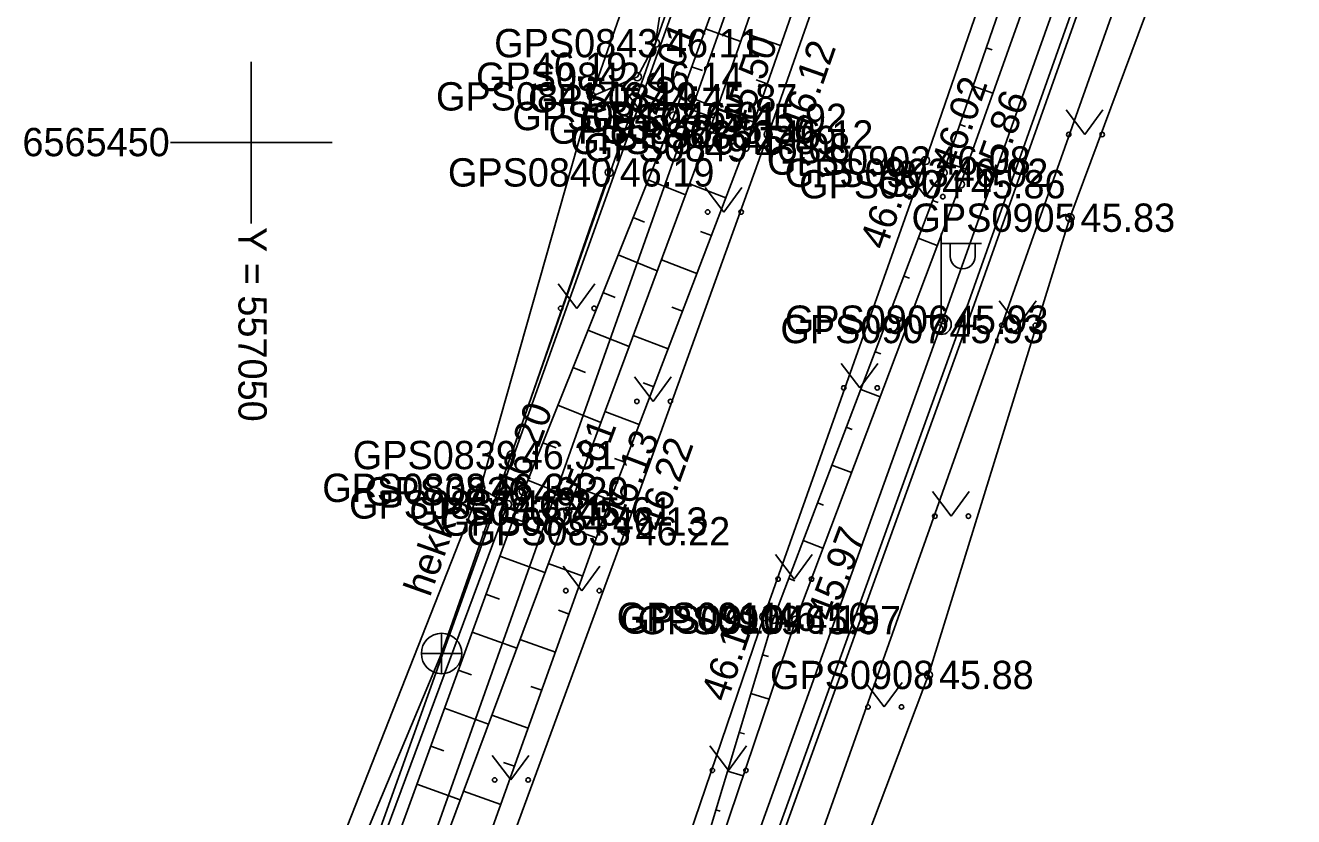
# Model space of a CAD drawing. Extents: x 551623 to 559850, y 6561220 to 6567135.
# Drawn here: x 557044.41 to 557075.79, y 6565433.33 to 6565452.9 of the extents above; entities that cross this region are included whole.
import ezdxf

# ---------------------------------------------------------------- set-up
doc = ezdxf.new("R2010")
doc.units = 0
for name, color, linetype in [('HALJASTUS', 7, 'Continuous'), ('KKAEV', 7, 'Continuous'), ('KORGUS-EH2000', 7, 'Continuous'), ('KPOHULIIN', 7, 'Continuous'), ('KTRASS', 7, 'Continuous'), ('MOOTKORG-EH2000', 7, 'Continuous'), ('MOOTMPUNKT', 7, 'Continuous'), ('MOOTNR', 7, 'Continuous'), ('MOOTPIIR', 7, 'Continuous'), ('MPKAABEL', 7, 'Continuous'), ('MPOHULIIN', 7, 'Continuous'), ('PIIR', 7, 'Continuous'), ('POST', 7, 'Continuous'), ('RAJATIS', 7, 'Continuous'), ('RELJEEF', 7, 'Continuous'), ('TEE', 7, 'Continuous'), ('VORK', 7, 'Continuous'), ('VTRASS', 7, 'Continuous')]:
    doc.layers.add(name, color=color, linetype=linetype)

msp = doc.modelspace()

# ---------------------------------------------------------------- linework, layer by layer
at = {"layer": 'HALJASTUS'}
for p, q in [((557059.308, 6565451.204), (557059.771, 6565450.597)), ((557059.771, 6565450.597), (557060.217, 6565451.204)), ((557070.16, 6565450.806), (557070.623, 6565450.199)), ((557070.623, 6565450.199), (557071.069, 6565450.806)), ((557058.854, 6565449.263), (557056.431, 6565442.274)), ((557066.218, 6565449.27), (557066.681, 6565448.663)), ((557066.681, 6565448.663), (557067.127, 6565449.27)), ((557061.228, 6565448.89), (557061.691, 6565448.283)), ((557061.691, 6565448.283), (557062.137, 6565448.89)), ((557057.591, 6565446.508), (557058.054, 6565445.901)), ((557058.054, 6565445.901), (557058.5, 6565446.508)), ((557068.504, 6565446.088), (557068.968, 6565445.481)), ((557068.968, 6565445.481), (557069.413, 6565446.088)), ((557064.593, 6565444.541), (557065.057, 6565443.934)), ((557065.057, 6565443.934), (557065.502, 6565444.541)), ((557059.476, 6565444.207), (557059.94, 6565443.6)), ((557059.94, 6565443.6), (557060.385, 6565444.207)), ((557066.849, 6565441.37), (557067.312, 6565440.763)), ((557067.312, 6565440.763), (557067.758, 6565441.37)), ((557062.969, 6565439.812), (557063.433, 6565439.206)), ((557063.433, 6565439.206), (557063.878, 6565439.812)), ((557057.717, 6565439.527), (557058.181, 6565438.92)), ((557058.181, 6565438.92), (557058.626, 6565439.527)), ((557065.193, 6565436.652), (557065.657, 6565436.045)), ((557065.657, 6565436.045), (557066.102, 6565436.652)), ((557061.345, 6565435.083), (557061.808, 6565434.477)), ((557061.808, 6565434.477), (557062.254, 6565435.083)), ((557055.958, 6565434.846), (557056.422, 6565434.24)), ((557056.422, 6565434.24), (557056.867, 6565434.846))]:
    msp.add_line(p, q, dxfattribs=at)
for points in [[(557062.287, 6565462.998), (557062.692, 6565462.655), (557063.199, 6565461.448), (557062.63, 6565459.935), (557061.477, 6565458.812), (557061.409, 6565457.396), (557061.315, 6565456.26), (557060.431, 6565455.271), (557059.999, 6565452.459), (557059.55, 6565451.629), (557058.419, 6565451.143)], [(557055.674, 6565441.463), (557056.338, 6565441.052), (557050.575, 6565425.552), (557049.475, 6565425.626)]]:
    msp.add_lwpolyline(points, dxfattribs=at)
for centre in [(557059.37, 6565450.597), (557060.199, 6565450.597), (557070.222, 6565450.199), (557071.051, 6565450.199), (557066.28, 6565448.663), (557067.109, 6565448.663), (557061.29, 6565448.283), (557062.119, 6565448.283), (557057.653, 6565445.901), (557058.482, 6565445.901), (557068.567, 6565445.481), (557069.396, 6565445.481), (557064.656, 6565443.934), (557065.485, 6565443.934), (557059.539, 6565443.6), (557060.368, 6565443.6), (557066.911, 6565440.763), (557067.74, 6565440.763), (557063.032, 6565439.206), (557063.86, 6565439.206), (557057.78, 6565438.92), (557058.608, 6565438.92), (557065.256, 6565436.045), (557066.084, 6565436.045), (557056.021, 6565434.24), (557056.849, 6565434.24), (557061.407, 6565434.477), (557062.236, 6565434.477)]:
    msp.add_circle(centre, 0.055, dxfattribs=at)
at = {"layer": 'KKAEV'}
for p, q in [((557054.708, 6565436.866), (557054.708, 6565437.866)), ((557054.208, 6565437.366), (557055.208, 6565437.366))]:
    msp.add_line(p, q, dxfattribs=at)
msp.add_circle((557054.708, 6565437.366), 0.5, dxfattribs=at)
at = {"layer": 'KORGUS-EH2000'}
for centre in [(557058.419, 6565451.143), (557060.449, 6565450.657), (557061.343, 6565450.321), (557062.786, 6565450.201), (557066.68, 6565449.557), (557067.114, 6565449.254), (557067.541, 6565448.97), (557070.253, 6565448.143), (557056.73, 6565441.377), (557057.828, 6565440.881), (557058.682, 6565440.629), (557059.245, 6565440.391), (557062.679, 6565438.274), (557063.471, 6565438.192), (557066.752, 6565436.836)]:
    msp.add_circle(centre, 0.1, dxfattribs=at)
at = {"layer": 'KPOHULIIN'}
msp.add_lwpolyline([(557033.153, 6565351.076), (557050.554, 6565399.565), (557067.065, 6565445.505), (557084.207, 6565493.616), (557103.697, 6565548.895), (557103.697, 6565548.895), (557136.898, 6565642.401), (557153.703, 6565689.258)], dxfattribs=at)
at = {"layer": 'KTRASS'}
msp.add_lwpolyline([(557026.803, 6565375.144), (557032.863, 6565383.722), (557042.439, 6565408.103), (557054.708, 6565437.366), (557065.159, 6565467.183), (557074.882, 6565496.793), (557085.218, 6565523.93), (557095.541, 6565553.264), (557105.806, 6565584.058), (557113.235, 6565607.969), (557122.948, 6565634.671), (557136.565, 6565667.041), (557148.593, 6565662.181)], dxfattribs=at)
at = {"layer": 'MOOTMPUNKT'}
for centre in [(557059.999, 6565452.459), (557059.55, 6565451.629), (557058.419, 6565451.143), (557060.905, 6565451.096), (557060.449, 6565450.657), (557062.135, 6565450.61), (557061.343, 6565450.321), (557062.786, 6565450.201), (557061.881, 6565450.065), (557062.217, 6565449.883), (557066.68, 6565449.557), (557058.854, 6565449.263), (557067.114, 6565449.254), (557067.541, 6565448.97), (557070.253, 6565448.143), (557067.12, 6565445.621), (557067.01, 6565445.39), (557056.431, 6565442.274), (557055.674, 6565441.463), (557056.73, 6565441.377), (557056.338, 6565441.052), (557057.828, 6565440.881), (557058.682, 6565440.629), (557059.245, 6565440.391), (557062.679, 6565438.274), (557062.909, 6565438.206), (557063.471, 6565438.192), (557066.752, 6565436.836)]:
    msp.add_circle(centre, 0.1, dxfattribs=at)
at = {"layer": 'MOOTPIIR'}
for points in [[(557058.361, 6565496.331), (557067.757, 6565488.51), (557070.598, 6565485.461), (557068.526, 6565481.213), (557063.9, 6565466.604), (557063.232, 6565464.894), (557058.419, 6565451.143), (557055.674, 6565441.463), (557049.377, 6565425.485)], [(557043.61, 6565374.404), (557048.326, 6565387.095), (557054.958, 6565403.892), (557057.368, 6565411.903), (557059.124, 6565415.827), (557061.076, 6565421.817), (557066.752, 6565436.836), (557070.253, 6565448.143), (557075.528, 6565462.304), (557079.528, 6565474.038), (557080.455, 6565474.425), (557081.9, 6565473.857), (557083.68, 6565476.148), (557106.788, 6565458.587)]]:
    msp.add_lwpolyline(points, dxfattribs=at)
at = {"layer": 'MPKAABEL'}
for points in [[(557041.614, 6565511.821), (557041.772, 6565511.886), (557042.818, 6565510.774), (557053.673, 6565501.545), (557060.475, 6565496.622), (557065.356, 6565493.311), (557071.711, 6565488.112), (557074.069, 6565485.535), (557079.835, 6565481.051), (557079.514, 6565479.177), (557067.572, 6565445.561), (557061.597, 6565429.033), (557050.98, 6565399.528), (557047.292, 6565389.968), (557045.893, 6565390.234), (557040.648, 6565392.251), (557039.149, 6565392.602)], [(557042.389, 6565375.131), (557047.328, 6565389.645), (557051.121, 6565399.476), (557061.738, 6565428.982), (557067.713, 6565445.51), (557079.656, 6565479.128), (557081.243, 6565479.739), (557093.369, 6565470.498), (557109.825, 6565457.596), (557112.764, 6565455.196), (557115.632, 6565452.599), (557121.691, 6565447.648), (557127.024, 6565443.31), (557128.298, 6565442.623), (557128.368, 6565442.376)]]:
    msp.add_lwpolyline(points, dxfattribs=at)
at = {"layer": 'MPOHULIIN'}
msp.add_lwpolyline([(557050.554, 6565399.565), (557067.065, 6565445.505), (557084.207, 6565493.616), (557103.697, 6565548.895), (557120.292, 6565595.621), (557120.292, 6565595.621), (557153.703, 6565689.258)], dxfattribs=at)
at = {"layer": 'PIIR'}
for points in [[(557041.27, 6565511.5), (557071.98, 6565485.55), (557050.42, 6565425.29), (557014.96, 6565458.42)], [(557080.53, 6565479.22), (557128.11, 6565441.77), (557080.13, 6565401.49), (557059.31, 6565419.38)]]:
    msp.add_lwpolyline(points, close=True, dxfattribs=at)
msp.add_lwpolyline([(557029.66, 6565367.15), (557038.82, 6565392.8), (557050.42, 6565425.29), (557071.98, 6565485.55), (557080.53, 6565479.22), (557059.31, 6565419.38), (557040.94, 6565368.35)], dxfattribs=at)
at = {"layer": 'POST'}
for p, q in [((557067.065, 6565445.755), (557067.065, 6565447.755)), ((557067.065, 6565447.505), (557068.065, 6565447.505)), ((557067.291, 6565447.184), (557067.291, 6565447.505)), ((557067.904, 6565447.184), (557067.904, 6565447.505)), ((557067.065, 6565445.505), (557067.065, 6565445.505))]:
    msp.add_line(p, q, dxfattribs=at)
msp.add_circle((557067.065, 6565445.505), 0.25, dxfattribs=at)
msp.add_arc((557067.598, 6565447.184), 0.306, 180, 0, dxfattribs=at)
at = {"layer": 'RAJATIS'}
msp.add_lwpolyline([(557060.905, 6565451.096), (557062.135, 6565450.61), (557061.915, 6565450.052), (557060.685, 6565450.538)], close=True, dxfattribs=at)
at = {"layer": 'RELJEEF'}
for p, q in [((557061.235, 6565452.817), (557062.107, 6565452.499)), ((557063.095, 6565452.397), (557062.183, 6565452.716)), ((557068.18, 6565452.342), (557068.331, 6565452.29)), ((557060.893, 6565451.877), (557061.158, 6565451.78)), ((557062.765, 6565451.453), (557062.491, 6565451.549)), ((557067.854, 6565451.396), (557068.346, 6565451.226)), ((557060.551, 6565450.937), (557061.445, 6565450.612)), ((557062.436, 6565450.509), (557061.521, 6565450.829)), ((557067.528, 6565450.451), (557067.672, 6565450.401)), ((557060.188, 6565450.005), (557060.459, 6565449.897)), ((557062.097, 6565449.568), (557061.825, 6565449.672)), ((557067.201, 6565449.506), (557067.674, 6565449.343)), ((557059.816, 6565449.077), (557060.741, 6565448.706)), ((557061.74, 6565448.634), (557060.842, 6565448.977)), ((557066.853, 6565448.569), (557066.994, 6565448.515)), ((557059.444, 6565448.149), (557059.729, 6565448.035)), ((557061.383, 6565447.7), (557061.116, 6565447.802)), ((557066.498, 6565447.634), (557066.969, 6565447.455)), ((557059.072, 6565447.221), (557060.043, 6565446.831)), ((557061.026, 6565446.766), (557060.144, 6565447.103)), ((557066.142, 6565446.699), (557066.284, 6565446.645)), ((557058.7, 6565446.292), (557058.998, 6565446.173)), ((557060.669, 6565445.832), (557060.407, 6565445.932)), ((557065.786, 6565445.765), (557066.262, 6565445.584)), ((557058.328, 6565445.364), (557059.345, 6565444.956)), ((557060.313, 6565444.897), (557059.447, 6565445.228)), ((557065.431, 6565444.83), (557065.574, 6565444.776)), ((557057.956, 6565444.436), (557058.268, 6565444.311)), ((557059.956, 6565443.963), (557059.698, 6565444.062)), ((557065.075, 6565443.896), (557065.556, 6565443.713)), ((557057.584, 6565443.508), (557058.647, 6565443.082)), ((557059.599, 6565443.029), (557058.749, 6565443.354)), ((557064.719, 6565442.961), (557064.864, 6565442.906)), ((557057.212, 6565442.579), (557057.538, 6565442.449)), ((557059.242, 6565442.095), (557058.989, 6565442.191)), ((557064.364, 6565442.026), (557064.849, 6565441.842)), ((557056.84, 6565441.651), (557057.949, 6565441.207)), ((557058.885, 6565441.161), (557058.051, 6565441.479)), ((557064.008, 6565441.092), (557064.154, 6565441.036)), ((557056.489, 6565440.715), (557056.827, 6565440.592)), ((557058.537, 6565440.223), (557058.284, 6565440.314)), ((557063.652, 6565440.157), (557064.142, 6565439.971)), ((557056.147, 6565439.775), (557057.264, 6565439.369)), ((557058.199, 6565439.282), (557057.346, 6565439.589)), ((557063.296, 6565439.223), (557063.444, 6565439.166)), ((557055.805, 6565438.835), (557056.138, 6565438.714)), ((557057.861, 6565438.341), (557057.602, 6565438.434)), ((557062.941, 6565438.288), (557063.439, 6565438.098)), ((557055.463, 6565437.896), (557056.565, 6565437.495)), ((557057.523, 6565437.4), (557056.647, 6565437.714)), ((557062.647, 6565437.332), (557062.792, 6565437.289)), ((557055.121, 6565436.956), (557055.45, 6565436.837)), ((557057.185, 6565436.459), (557056.919, 6565436.554)), ((557062.359, 6565436.375), (557062.811, 6565436.239)), ((557054.779, 6565436.016), (557055.866, 6565435.621)), ((557056.847, 6565435.518), (557055.948, 6565435.84)), ((557062.071, 6565435.417), (557062.197, 6565435.379)), ((557054.438, 6565435.077), (557054.761, 6565434.959)), ((557056.509, 6565434.577), (557056.236, 6565434.675)), ((557061.783, 6565434.459), (557062.17, 6565434.343)), ((557054.096, 6565434.137), (557055.167, 6565433.747)), ((557056.171, 6565433.635), (557055.249, 6565433.966)), ((557061.495, 6565433.502), (557061.602, 6565433.47))]:
    msp.add_line(p, q, dxfattribs=at)
for points in [[(557049.36, 6565417.056), (557049.829, 6565417.468), (557052.912, 6565424.559), (557058.682, 6565440.629), (557062.217, 6565449.883), (557067.423, 6565464.786), (557072.054, 6565478.102), (557074.804, 6565486.629), (557074.16, 6565487.528), (557073.151, 6565487.143), (557070.174, 6565478.586), (557066.124, 6565466.603), (557065.721, 6565466.339), (557063.9, 6565466.604)], [(557074.021, 6565487.12), (557071.274, 6565478.307), (557066.567, 6565465.203), (557061.343, 6565450.321), (557057.828, 6565440.881), (557051.926, 6565425.055), (557049.257, 6565418.262)], [(557098.606, 6565467.714), (557096.559, 6565470.147), (557089.928, 6565475.653), (557086.388, 6565478.435), (557083.852, 6565478.923), (557081.814, 6565479.74), (557080.383, 6565480.777), (557078.55, 6565480.831), (557076.66, 6565475.999), (557072.1, 6565463.695), (557067.114, 6565449.254), (557062.909, 6565438.206), (557058.345, 6565423.02)], [(557058.345, 6565423.02), (557063.471, 6565438.192), (557067.541, 6565448.97), (557072.727, 6565463.504), (557077.226, 6565475.645), (557079.24, 6565480.212), (557081.042, 6565479.557), (557082.009, 6565478.881)], [(557063.232, 6565464.894), (557064.689, 6565464.486), (557065.167, 6565463.63), (557060.449, 6565450.657), (557056.73, 6565441.377), (557050.9, 6565425.355), (557048.275, 6565418.737), (557048.163, 6565417.873)]]:
    msp.add_lwpolyline(points, dxfattribs=at)
at = {"layer": 'TEE'}
for points in [[(557037.039, 6565379.596), (557038.407, 6565383.621), (557037.783, 6565384.859), (557039.085, 6565388.93), (557040.187, 6565388.87), (557041.118, 6565390.14), (557042.169, 6565393.888), (557044.619, 6565401.094), (557047.251, 6565408.071), (557046.425, 6565409.026), (557049.36, 6565417.056), (557050.523, 6565417.028), (557053.381, 6565424.414), (557059.245, 6565440.391), (557062.786, 6565450.201), (557067.916, 6565464.787), (557072.487, 6565478.006), (557075.324, 6565486.609)], [(557107.845, 6565460.183), (557105.481, 6565459.819), (557103.123, 6565461.861), (557103.274, 6565463.432), (557102.512, 6565464.827), (557102.91, 6565465.455), (557099.787, 6565467.988), (557096.672, 6565470.543), (557090.032, 6565476.256), (557083.206, 6565481.831), (557081.65, 6565483.024), (557079.986, 6565483.23), (557078.406, 6565481.947), (557076.257, 6565476.562), (557071.607, 6565463.849), (557066.68, 6565449.557), (557062.679, 6565438.274), (557057.567, 6565423.262)]]:
    msp.add_lwpolyline(points, dxfattribs=at)
at = {"layer": 'VORK'}
for p, q in [((557050, 6565452), (557050, 6565448)), ((557048, 6565450), (557052, 6565450))]:
    msp.add_line(p, q, dxfattribs=at)
at = {"layer": 'VTRASS'}
msp.add_lwpolyline([(557145.322, 6565689.495), (557134.032, 6565659.135), (557130.382, 6565646.475), (557120.112, 6565618.925), (557118.572, 6565614.685), (557109.512, 6565589.115), (557108.482, 6565586.205), (557104.61, 6565573.91), (557101.828, 6565566.771), (557100.892, 6565564.715), (557100.207, 6565563.094), (557095.302, 6565548.745), (557082.162, 6565511.115), (557077.662, 6565498.385), (557074.832, 6565487.185), (557073.992, 6565486.035), (557070.902, 6565479.045), (557049.552, 6565418.835), (557036.81, 6565383.508), (557036.652, 6565383.055), (557029.612, 6565366.205)], dxfattribs=at)

# ---------------------------------------------------------------- texts
at = {"layer": 'HALJASTUS'}
msp.add_text('hekk', height=0.7, rotation=70.4726, dxfattribs=at).set_placement((557054.418, 6565438.74))
at = {"layer": 'KORGUS-EH2000'}
for s, rotation, p in [(' 46.01', 68.1607, (557060.068, 6565450.362)), (' 45.50', 70.6574, (557062.168, 6565450.032)), (' 46.12', 70.6238, (557063.612, 6565449.91)), (' 46.02', 70.9517, (557067.378, 6565449.01)), (' 45.86', 70.3645, (557068.366, 6565448.676)), (' 46.08', 70.473, (557065.605, 6565447.072)), (' 46.20', 70.0031, (557056.574, 6565440.961)), (' 45.61', 69.5798, (557058.137, 6565440.558)), (' 46.13', 69.095, (557059.176, 6565440.283)), (' 46.22', 70.1526, (557060.068, 6565440.094)), (' 45.97', 69.3078, (557064.289, 6565437.883)), (' 46.16', 71.1974, (557061.686, 6565435.892))]:
    msp.add_text(s, height=0.7, rotation=rotation, dxfattribs=at).set_placement(p)
for s, p in [(' 46.19', (557056.697, 6565451.526)), (' 45.83', (557070.253, 6565447.793)), (' 45.88', (557066.752, 6565436.486))]:
    msp.add_text(s, height=0.7, dxfattribs=at).set_placement(p)
at = {"layer": 'MOOTKORG-EH2000'}
for s, p in [(' 46.11', (557059.999, 6565452.109)), (' 46.14', (557059.55, 6565451.279)), (' 46.19', (557058.419, 6565450.793)), (' 45.87', (557060.905, 6565450.746)), (' 46.01', (557060.449, 6565450.307)), (' 45.92', (557062.135, 6565450.26)), (' 45.50', (557061.343, 6565449.971)), (' 46.12', (557062.786, 6565449.851)), (' 45.89', (557061.881, 6565449.715)), (' 46.08', (557062.217, 6565449.533)), (' 46.19', (557058.854, 6565448.913)), (' 46.08', (557066.68, 6565449.207)), (' 46.02', (557067.114, 6565448.904)), (' 45.86', (557067.541, 6565448.62)), (' 45.83', (557070.253, 6565447.793)), (' 45.93', (557067.12, 6565445.271)), (' 45.93', (557067.01, 6565445.04)), (' 46.31', (557056.431, 6565441.924)), (' 46.34', (557055.674, 6565441.113)), (' 46.20', (557056.73, 6565441.027)), (' 46.26', (557056.338, 6565440.702)), (' 45.61', (557057.828, 6565440.531)), (' 46.13', (557058.682, 6565440.279)), (' 46.22', (557059.245, 6565440.041)), (' 46.16', (557062.679, 6565437.924)), (' 46.15', (557062.909, 6565437.856)), (' 45.97', (557063.471, 6565437.843)), (' 45.88', (557066.752, 6565436.486))]:
    msp.add_text(s, height=0.7, dxfattribs=at).set_placement(p)
at = {"layer": 'MOOTNR'}
for s, p in [('GPS0843 ', (557056.009, 6565452.109)), ('GPS0842 ', (557055.56, 6565451.279)), ('GPS0841 ', (557054.569, 6565450.793)), ('GPS0844 ', (557056.846, 6565450.746)), ('GPS0847 ', (557056.46, 6565450.307)), ('GPS0845 ', (557058.145, 6565450.26)), ('GPS0848 ', (557057.353, 6565449.971)), ('GPS0850 ', (557058.866, 6565449.851)), ('GPS0846 ', (557057.891, 6565449.715)), ('GPS0849 ', (557058.227, 6565449.533)), ('GPS0840 ', (557054.864, 6565448.913)), ('GPS0902 ', (557062.76, 6565449.207)), ('GPS0903 ', (557063.195, 6565448.904)), ('GPS0904 ', (557063.552, 6565448.62)), ('GPS0905 ', (557066.333, 6565447.793)), ('GPS0906 ', (557063.2, 6565445.271)), ('GPS0907 ', (557063.09, 6565445.04)), ('GPS0839 ', (557052.511, 6565441.924)), ('GPS0838 ', (557051.755, 6565441.113)), ('GPS0836 ', (557052.81, 6565441.027)), ('GPS0837 ', (557052.419, 6565440.702)), ('GPS0835 ', (557053.908, 6565440.531)), ('GPS0834 ', (557054.693, 6565440.279)), ('GPS0833 ', (557055.326, 6565440.041)), ('GPS0911 ', (557059.039, 6565437.924)), ('GPS0910 ', (557059.13, 6565437.856)), ('GPS0909 ', (557059.551, 6565437.843)), ('GPS0908 ', (557062.833, 6565436.486))]:
    msp.add_text(s, height=0.7, dxfattribs=at).set_placement(p)
at = {"layer": 'VORK'}
msp.add_text('X = 6565450', height=0.7, dxfattribs=at).set_placement((557042.647, 6565449.663))
msp.add_text('Y = 557050 ', height=0.7, rotation=270, dxfattribs=at).set_placement((557049.682, 6565447.913))

doc.saveas('drawing.dxf')
